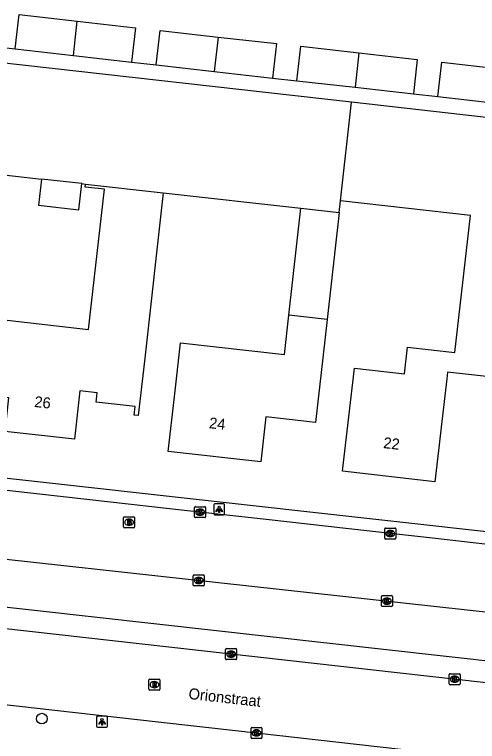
# Model space of a CAD drawing. Extents: x 161928 to 163055, y 386475 to 387428.
# Drawn here: x 162408.5 to 162450.8, y 386825.3 to 386891.6 of the extents above; entities that cross this region are included whole.
import ezdxf

# ---------------------------------------------------------------- set-up
doc = ezdxf.new("R2010")
doc.units = 0
for name, color, linetype in [('IMGEO_Boom', 7, 'Continuous'), ('IMGEO_Brandkraan', 7, 'Continuous'), ('IMGEO_Kolk', 7, 'Continuous'), ('IMGEO_Lichtpunt', 7, 'Continuous'), ('IMGEO_Openbare_ruimte_label', 7, 'Continuous'), ('IMGEO_Pand', 7, 'Continuous'), ('IMGEO_Pand_nummerreeks', 7, 'Continuous'), ('IMGEO_Rijbaan_lokaal_open', 7, 'Continuous'), ('IMGEO_Rioolput', 7, 'Continuous'), ('IMGEO_Voetpad_open', 7, 'Continuous')]:
    doc.layers.add(name, color=color, linetype=linetype)

msp = doc.modelspace()

# ---------------------------------------------------------------- linework, layer by layer
at = {"layer": 'IMGEO_Boom'}
msp.add_circle((162411.009, 386827.385), 0.489, dxfattribs=at)
at = {"layer": 'IMGEO_Brandkraan'}
for p, q in [((162418.47, 386844.855), (162418.47, 386845.707)), ((162418.545, 386845.781), (162419.397, 386845.781)), ((162418.958, 386845.561), (162418.983, 386845.561)), ((162419.471, 386845.707), (162419.471, 386844.855)), ((162419.397, 386844.781), (162418.545, 386844.781)), ((162418.981, 386845.001), (162418.956, 386845.001))]:
    msp.add_line(p, q, dxfattribs=at)
for points in [[(162418.47, 386844.855), (162418.47, 386845.707)], [(162418.545, 386845.781), (162419.397, 386845.781)], [(162418.818, 386845.481), (162418.818, 386845.081), (162419.031, 386845.081)], [(162419.049, 386845.481), (162418.818, 386845.481)], [(162418.997, 386845.4), (162418.943, 386845.4), (162418.943, 386845.324)], [(162419.471, 386845.707), (162419.471, 386844.855)], [(162419.397, 386844.781), (162418.545, 386844.781)], [(162418.943, 386845.324), (162418.996, 386845.324)], [(162419.005, 386845.248), (162418.943, 386845.248), (162418.943, 386845.167)], [(162418.943, 386845.167), (162419.005, 386845.167)]]:
    msp.add_lwpolyline(points, dxfattribs=at)
for centre, radius, start, end in [((162418.547, 386845.705), 0.0765, 91.55205, 178.44795), ((162418.547, 386845.705), 0.0765, 91.55205, 178.44795), ((162418.998, 386845.362), 0.0379, 267.82845, 90.93552), ((162419.053, 386845.336), 0.145, 59.4692, 91.53667), ((162419.078, 386845.383), 0.0922, 285.51372, 58.15012), ((162419.395, 386845.705), 0.0765, 1.55205, 88.44795), ((162419.395, 386845.705), 0.0765, 1.55205, 88.44795), ((162418.547, 386844.857), 0.0765, 181.55205, 268.44795), ((162418.547, 386844.857), 0.0765, 181.55205, 268.44795), ((162419.006, 386845.207), 0.0404, 269.87594, 90.50774), ((162419.037, 386845.332), 0.251, 268.66757, 293.53466), ((162419.083, 386845.191), 0.105, 301.31148, 78.98903), ((162419.395, 386844.857), 0.0765, 271.55205, 358.44795), ((162419.395, 386844.857), 0.0765, 271.55205, 358.44795)]:
    msp.add_arc(centre, radius, start, end, dxfattribs=at)
for centre, major_axis, ratio, start_param, end_param in [((162418.957, 386845.281), (-0.387, 0.002), 0.722429, 4.712389, 7.853982), ((162418.982, 386845.281), (-0.39, 0.002), 0.717154, 1.570796, 4.712389)]:
    msp.add_ellipse(centre, major_axis=major_axis, ratio=ratio, start_param=start_param, end_param=end_param, dxfattribs=at)
at = {"layer": 'IMGEO_Kolk'}
for p, q in [((162425.024, 386846.703), (162425.876, 386846.703)), ((162424.949, 386845.777), (162424.949, 386846.629)), ((162425.437, 386846.483), (162425.462, 386846.483)), ((162425.95, 386846.629), (162425.95, 386845.777)), ((162425.876, 386845.703), (162425.024, 386845.703)), ((162425.46, 386845.923), (162425.435, 386845.923)), ((162442.298, 386843.826), (162442.298, 386844.678)), ((162442.373, 386844.752), (162443.225, 386844.752)), ((162443.299, 386844.678), (162443.299, 386843.826)), ((162442.786, 386844.532), (162442.811, 386844.532)), ((162443.225, 386843.752), (162442.373, 386843.752)), ((162442.809, 386843.972), (162442.784, 386843.972)), ((162424.831, 386839.557), (162424.831, 386840.409)), ((162424.906, 386840.483), (162425.758, 386840.483)), ((162425.319, 386840.263), (162425.344, 386840.263)), ((162425.832, 386840.409), (162425.832, 386839.557)), ((162425.758, 386839.483), (162424.906, 386839.483)), ((162425.342, 386839.703), (162425.317, 386839.703)), ((162441.997, 386837.673), (162441.997, 386838.525)), ((162442.072, 386838.599), (162442.924, 386838.599)), ((162442.485, 386838.379), (162442.51, 386838.379)), ((162442.998, 386838.525), (162442.998, 386837.673)), ((162442.924, 386837.599), (162442.072, 386837.599)), ((162442.508, 386837.819), (162442.483, 386837.819)), ((162427.779, 386832.837), (162427.779, 386833.689)), ((162427.854, 386833.763), (162428.706, 386833.763)), ((162428.267, 386833.543), (162428.292, 386833.543)), ((162428.78, 386833.689), (162428.78, 386832.837)), ((162428.706, 386832.763), (162427.854, 386832.763)), ((162428.29, 386832.983), (162428.265, 386832.983)), ((162448.255, 386831.478), (162449.107, 386831.478)), ((162448.18, 386830.552), (162448.18, 386831.404)), ((162448.668, 386831.258), (162448.693, 386831.258)), ((162449.181, 386831.404), (162449.181, 386830.552)), ((162449.107, 386830.478), (162448.255, 386830.478)), ((162448.691, 386830.698), (162448.666, 386830.698)), ((162430.096, 386825.654), (162430.096, 386826.506)), ((162430.171, 386826.58), (162431.023, 386826.58)), ((162430.584, 386826.36), (162430.609, 386826.36)), ((162431.097, 386826.506), (162431.097, 386825.654)), ((162431.023, 386825.58), (162430.171, 386825.58)), ((162430.607, 386825.8), (162430.582, 386825.8))]:
    msp.add_line(p, q, dxfattribs=at)
for points in [[(162425.024, 386846.703), (162425.876, 386846.703)], [(162424.949, 386845.777), (162424.949, 386846.629)], [(162425.27, 386846.403), (162425.393, 386846.403), (162425.393, 386846.252), (162425.523, 386846.403), (162425.687, 386846.403), (162425.541, 386846.252), (162425.694, 386846.003), (162425.542, 386846.003), (162425.457, 386846.167), (162425.393, 386846.1), (162425.393, 386846.003), (162425.27, 386846.003), (162425.27, 386846.403)], [(162425.95, 386846.629), (162425.95, 386845.777)], [(162425.876, 386845.703), (162425.024, 386845.703)], [(162442.298, 386843.826), (162442.298, 386844.678)], [(162442.373, 386844.752), (162443.225, 386844.752)], [(162443.299, 386844.678), (162443.299, 386843.826)], [(162442.619, 386844.452), (162442.742, 386844.452), (162442.742, 386844.301), (162442.872, 386844.452), (162443.036, 386844.452), (162442.89, 386844.301), (162443.043, 386844.052), (162442.891, 386844.052), (162442.806, 386844.216), (162442.742, 386844.149), (162442.742, 386844.052), (162442.619, 386844.052), (162442.619, 386844.452)], [(162443.225, 386843.752), (162442.373, 386843.752)], [(162424.831, 386839.557), (162424.831, 386840.409)], [(162424.906, 386840.483), (162425.758, 386840.483)], [(162425.152, 386840.183), (162425.275, 386840.183), (162425.275, 386840.032), (162425.405, 386840.183), (162425.569, 386840.183), (162425.423, 386840.032), (162425.576, 386839.783), (162425.424, 386839.783), (162425.339, 386839.947), (162425.275, 386839.88), (162425.275, 386839.783), (162425.152, 386839.783), (162425.152, 386840.183)], [(162425.832, 386840.409), (162425.832, 386839.557)], [(162425.758, 386839.483), (162424.906, 386839.483)], [(162441.997, 386837.673), (162441.997, 386838.525)], [(162442.072, 386838.599), (162442.924, 386838.599)], [(162442.318, 386838.299), (162442.441, 386838.299), (162442.441, 386838.148), (162442.571, 386838.299), (162442.735, 386838.299), (162442.589, 386838.148), (162442.742, 386837.899), (162442.59, 386837.899), (162442.505, 386838.063), (162442.441, 386837.996), (162442.441, 386837.899), (162442.318, 386837.899), (162442.318, 386838.299)], [(162442.998, 386838.525), (162442.998, 386837.673)], [(162442.924, 386837.599), (162442.072, 386837.599)], [(162427.779, 386832.837), (162427.779, 386833.689)], [(162427.854, 386833.763), (162428.706, 386833.763)], [(162428.1, 386833.463), (162428.223, 386833.463), (162428.223, 386833.312), (162428.353, 386833.463), (162428.517, 386833.463), (162428.371, 386833.312), (162428.524, 386833.063), (162428.372, 386833.063), (162428.287, 386833.227), (162428.223, 386833.16), (162428.223, 386833.063), (162428.1, 386833.063), (162428.1, 386833.463)], [(162428.78, 386833.689), (162428.78, 386832.837)], [(162428.706, 386832.763), (162427.854, 386832.763)], [(162448.255, 386831.478), (162449.107, 386831.478)], [(162448.18, 386830.552), (162448.18, 386831.404)], [(162448.501, 386831.178), (162448.624, 386831.178), (162448.624, 386831.027), (162448.754, 386831.178), (162448.918, 386831.178), (162448.772, 386831.027), (162448.925, 386830.778), (162448.773, 386830.778), (162448.688, 386830.942), (162448.624, 386830.875), (162448.624, 386830.778), (162448.501, 386830.778), (162448.501, 386831.178)], [(162449.181, 386831.404), (162449.181, 386830.552)], [(162449.107, 386830.478), (162448.255, 386830.478)], [(162430.096, 386825.654), (162430.096, 386826.506)], [(162430.171, 386826.58), (162431.023, 386826.58)], [(162430.417, 386826.28), (162430.54, 386826.28), (162430.54, 386826.129), (162430.67, 386826.28), (162430.834, 386826.28), (162430.688, 386826.129), (162430.841, 386825.88), (162430.689, 386825.88), (162430.604, 386826.044), (162430.54, 386825.977), (162430.54, 386825.88), (162430.417, 386825.88), (162430.417, 386826.28)], [(162431.097, 386826.506), (162431.097, 386825.654)], [(162431.023, 386825.58), (162430.171, 386825.58)]]:
    msp.add_lwpolyline(points, dxfattribs=at)
for centre, start, end in [((162425.026, 386846.627), 91.55205, 178.44795), ((162425.026, 386846.627), 91.55205, 178.44795), ((162425.874, 386846.627), 1.55205, 88.44795), ((162425.874, 386846.627), 1.55205, 88.44795), ((162425.026, 386845.779), 181.55205, 268.44795), ((162425.026, 386845.779), 181.55205, 268.44795), ((162425.874, 386845.779), 271.55205, 358.44795), ((162425.874, 386845.779), 271.55205, 358.44795), ((162442.375, 386844.676), 91.55205, 178.44795), ((162442.375, 386844.676), 91.55205, 178.44795), ((162443.223, 386844.676), 1.55205, 88.44795), ((162443.223, 386844.676), 1.55205, 88.44795), ((162442.375, 386843.828), 181.55205, 268.44795), ((162442.375, 386843.828), 181.55205, 268.44795), ((162443.223, 386843.828), 271.55205, 358.44795), ((162443.223, 386843.828), 271.55205, 358.44795), ((162424.908, 386840.407), 91.55205, 178.44795), ((162424.908, 386840.407), 91.55205, 178.44795), ((162425.756, 386840.407), 1.55205, 88.44795), ((162425.756, 386840.407), 1.55205, 88.44795), ((162424.908, 386839.559), 181.55205, 268.44795), ((162424.908, 386839.559), 181.55205, 268.44795), ((162425.756, 386839.559), 271.55205, 358.44795), ((162425.756, 386839.559), 271.55205, 358.44795), ((162442.074, 386838.523), 91.55205, 178.44795), ((162442.074, 386838.523), 91.55205, 178.44795), ((162442.922, 386838.523), 1.55205, 88.44795), ((162442.922, 386838.523), 1.55205, 88.44795), ((162442.074, 386837.675), 181.55205, 268.44795), ((162442.074, 386837.675), 181.55205, 268.44795), ((162442.922, 386837.675), 271.55205, 358.44795), ((162442.922, 386837.675), 271.55205, 358.44795), ((162427.856, 386833.687), 91.55205, 178.44795), ((162427.856, 386833.687), 91.55205, 178.44795), ((162428.704, 386833.687), 1.55205, 88.44795), ((162428.704, 386833.687), 1.55205, 88.44795), ((162427.856, 386832.839), 181.55205, 268.44795), ((162427.856, 386832.839), 181.55205, 268.44795), ((162428.704, 386832.839), 271.55205, 358.44795), ((162428.704, 386832.839), 271.55205, 358.44795), ((162448.257, 386831.402), 91.55205, 178.44795), ((162448.257, 386831.402), 91.55205, 178.44795), ((162449.105, 386831.402), 1.55205, 88.44795), ((162449.105, 386831.402), 1.55205, 88.44795), ((162448.257, 386830.554), 181.55205, 268.44795), ((162448.257, 386830.554), 181.55205, 268.44795), ((162449.105, 386830.554), 271.55205, 358.44795), ((162449.105, 386830.554), 271.55205, 358.44795), ((162430.173, 386826.504), 91.55205, 178.44795), ((162430.173, 386826.504), 91.55205, 178.44795), ((162431.021, 386826.504), 1.55205, 88.44795), ((162431.021, 386826.504), 1.55205, 88.44795), ((162430.173, 386825.656), 181.55205, 268.44795), ((162430.173, 386825.656), 181.55205, 268.44795), ((162431.021, 386825.656), 271.55205, 358.44795), ((162431.021, 386825.656), 271.55205, 358.44795)]:
    msp.add_arc(centre, 0.0765, start, end, dxfattribs=at)
for centre, major_axis, ratio, start_param, end_param in [((162425.436, 386846.203), (-0.387, 0.002), 0.722429, 4.712389, 7.853982), ((162425.461, 386846.203), (-0.39, 0.002), 0.717154, 1.570796, 4.712389), ((162442.785, 386844.252), (-0.387, 0.002), 0.722429, 4.712389, 7.853982), ((162442.81, 386844.252), (-0.39, 0.002), 0.717154, 1.570796, 4.712389), ((162425.318, 386839.983), (-0.387, 0.002), 0.722429, 4.712389, 7.853982), ((162425.343, 386839.983), (-0.39, 0.002), 0.717154, 1.570796, 4.712389), ((162442.484, 386838.099), (-0.387, 0.002), 0.722429, 4.712389, 7.853982), ((162442.509, 386838.099), (-0.39, 0.002), 0.717154, 1.570796, 4.712389), ((162428.266, 386833.263), (-0.387, 0.002), 0.722429, 4.712389, 7.853982), ((162428.291, 386833.263), (-0.39, 0.002), 0.717154, 1.570796, 4.712389), ((162448.667, 386830.978), (-0.387, 0.002), 0.722429, 4.712389, 7.853982), ((162448.692, 386830.978), (-0.39, 0.002), 0.717154, 1.570796, 4.712389), ((162430.583, 386826.08), (-0.387, 0.002), 0.722429, 4.712389, 7.853982), ((162430.608, 386826.08), (-0.39, 0.002), 0.717154, 1.570796, 4.712389)]:
    msp.add_ellipse(centre, major_axis=major_axis, ratio=ratio, start_param=start_param, end_param=end_param, dxfattribs=at)
at = {"layer": 'IMGEO_Lichtpunt'}
for p, q in [((162426.693, 386846.864), (162426.693, 386846.057)), ((162426.693, 386846.864), (162426.693, 386846.057)), ((162427.595, 386846.959), (162426.787, 386846.959)), ((162427.595, 386846.959), (162426.787, 386846.959)), ((162427.689, 386846.057), (162427.689, 386846.864)), ((162427.689, 386846.057), (162427.689, 386846.864)), ((162426.787, 386845.963), (162427.595, 386845.963)), ((162426.787, 386845.963), (162427.595, 386845.963)), ((162416.007, 386827.498), (162416.007, 386826.691)), ((162416.007, 386827.498), (162416.007, 386826.691)), ((162416.909, 386827.593), (162416.101, 386827.593)), ((162416.909, 386827.593), (162416.101, 386827.593)), ((162417.003, 386826.691), (162417.003, 386827.498)), ((162417.003, 386826.691), (162417.003, 386827.498)), ((162416.101, 386826.597), (162416.909, 386826.597)), ((162416.101, 386826.597), (162416.909, 386826.597))]:
    msp.add_line(p, q, dxfattribs=at)
for points in [[(162427.067, 386846.528), (162427.106, 386846.5), (162426.918, 386846.238), (162426.88, 386846.265), (162427.067, 386846.528)], [(162427.169, 386846.48), (162427.216, 386846.48), (162427.216, 386846.158), (162427.169, 386846.158), (162427.169, 386846.48)], [(162427.279, 386846.5), (162427.317, 386846.527), (162427.504, 386846.265), (162427.465, 386846.237), (162427.279, 386846.5)], [(162416.381, 386827.162), (162416.42, 386827.134), (162416.232, 386826.872), (162416.194, 386826.899), (162416.381, 386827.162)], [(162416.483, 386827.114), (162416.53, 386827.114), (162416.53, 386826.792), (162416.483, 386826.792), (162416.483, 386827.114)], [(162416.593, 386827.134), (162416.631, 386827.161), (162416.818, 386826.899), (162416.779, 386826.871), (162416.593, 386827.134)]]:
    msp.add_lwpolyline(points, dxfattribs=at)
for centre in [(162427.192, 386846.662), (162416.506, 386827.296)]:
    msp.add_circle(centre, 0.0994, dxfattribs=at)
for centre, start, end in [((162426.787, 386846.864), 90, 180), ((162426.787, 386846.864), 90, 180), ((162427.595, 386846.864), 0, 90), ((162427.595, 386846.864), 0, 90), ((162426.787, 386846.057), 180, 270), ((162426.787, 386846.057), 180, 270), ((162427.595, 386846.057), 270, 0), ((162427.595, 386846.057), 270, 360), ((162416.101, 386827.498), 90, 180), ((162416.101, 386827.498), 90, 180), ((162416.909, 386827.498), 0, 90), ((162416.909, 386827.498), 0, 90), ((162416.101, 386826.691), 180, 270), ((162416.101, 386826.691), 180, 270), ((162416.909, 386826.691), 270, 0), ((162416.909, 386826.691), 270, 360)]:
    msp.add_arc(centre, 0.0946, start, end, dxfattribs=at)
at = {"layer": 'IMGEO_Pand'}
for points in [[(162408.587, 386888.422), (162408.942, 386891.559), (162414.241, 386890.959)], [(162413.889, 386887.822), (162414.241, 386890.959)], [(162414.241, 386890.959), (162419.559, 386890.358), (162419.205, 386887.221)], [(162421.439, 386886.974), (162421.794, 386890.111), (162427.093, 386889.511)], [(162427.093, 386889.511), (162426.741, 386886.374)], [(162427.093, 386889.511), (162432.411, 386888.91), (162432.057, 386885.773)], [(162408.587, 386888.422), (162413.889, 386887.822)], [(162434.291, 386885.525), (162434.646, 386888.662), (162439.945, 386888.062)], [(162413.889, 386887.822), (162419.205, 386887.221)], [(162439.945, 386888.062), (162439.593, 386884.925)], [(162439.945, 386888.062), (162445.263, 386887.461), (162444.909, 386884.324)], [(162439.27, 386883.559), (162406.778, 386887.222)], [(162447.144, 386884.077), (162447.499, 386887.214), (162452.798, 386886.614)], [(162421.439, 386886.974), (162426.741, 386886.374)], [(162426.741, 386886.374), (162432.057, 386885.773)], [(162434.291, 386885.525), (162439.593, 386884.925)], [(162439.593, 386884.925), (162444.909, 386884.324)], [(162447.144, 386884.077), (162452.446, 386883.477)], [(162438.264, 386874.583), (162439.27, 386883.559)], [(162455.573, 386881.721), (162439.27, 386883.559)], [(162405.645, 386877.167), (162410.987, 386876.565)], [(162410.987, 386876.565), (162410.718, 386874.181), (162414.39, 386873.767), (162414.658, 386876.151)], [(162414.658, 386876.151), (162410.987, 386876.565)], [(162422.093, 386875.317), (162420.363, 386859.971), (162419.803, 386855.002), (162419.427, 386855.044), (162419.516, 386855.83), (162415.974, 386856.229), (162416.072, 386857.093), (162414.482, 386857.272), (162413.983, 386852.844), (162407.665, 386853.557), (162408.01, 386856.617), (162406.223, 386856.819), (162406.784, 386861.788), (162407.01, 386863.796), (162415.278, 386862.863), (162416.718, 386875.642), (162414.974, 386875.839), (162415.005, 386876.112)], [(162414.658, 386876.151), (162415.005, 386876.112)], [(162415.005, 386876.112), (162422.093, 386875.317)], [(162422.093, 386875.317), (162434.641, 386873.902)], [(162438.143, 386873.507), (162438.264, 386874.583)], [(162453.743, 386864.848), (162452.948, 386858.416), (162448.023, 386858.977), (162447.952, 386858.356), (162447.448, 386853.939), (162447.267, 386852.351), (162446.881, 386848.971), (162438.457, 386849.933), (162439.024, 386854.901), (162439.528, 386859.318), (162444.089, 386858.797), (162444.369, 386861.243), (162448.701, 386860.747), (162450.127, 386873.245), (162438.264, 386874.583)], [(162433.542, 386864.154), (162434.641, 386873.902)], [(162434.641, 386873.902), (162438.143, 386873.507)], [(162438.143, 386873.507), (162437.044, 386863.76)], [(162437.044, 386863.76), (162435.985, 386854.369), (162431.457, 386854.879), (162430.995, 386850.788), (162422.542, 386851.741), (162423.102, 386856.71), (162423.659, 386861.646), (162433.139, 386860.577), (162433.542, 386864.154)], [(162437.044, 386863.76), (162433.542, 386864.154)]]:
    msp.add_lwpolyline(points, dxfattribs=at)
at = {"layer": 'IMGEO_Rijbaan_lokaal_open'}
for points in [[(162470.033, 386841.189), (162469.09, 386841.295), (162465.315, 386841.719), (162454.885, 386842.892), (162446.919, 386843.788), (162439.036, 386844.674), (162431.493, 386845.522), (162422.652, 386846.516), (162415.103, 386847.365), (162387.538, 386850.464), (162383.962, 386850.867), (162380.705, 386851.233)], [(162382.269, 386844.712), (162460.902, 386836.078)], [(162461.837, 386829.503), (162381.16, 386838.543), (162380.911, 386838.577), (162380.482, 386838.668)], [(162359.219, 386825.174), (162362.386, 386825.594), (162365.504, 386826.296), (162368.063, 386827.098), (162375.733, 386830.081), (162376.649, 386830.44), (162378.095, 386830.887), (162379.576, 386831.202), (162381.078, 386831.385), (162382.591, 386831.432), (162384.102, 386831.344), (162385.723, 386831.161), (162391.129, 386830.538), (162392.397, 386830.395), (162399.223, 386829.624), (162421.616, 386827.094), (162428.69, 386826.295), (162472.053, 386821.397)]]:
    msp.add_lwpolyline(points, dxfattribs=at)
at = {"layer": 'IMGEO_Rioolput'}
for p, q in [((162420.785, 386830.054), (162420.785, 386830.906)), ((162420.86, 386830.98), (162421.712, 386830.98)), ((162421.273, 386830.76), (162421.298, 386830.76)), ((162421.786, 386830.906), (162421.786, 386830.054)), ((162421.296, 386830.2), (162421.271, 386830.2)), ((162421.712, 386829.98), (162420.86, 386829.98))]:
    msp.add_line(p, q, dxfattribs=at)
for points in [[(162420.785, 386830.054), (162420.785, 386830.906)], [(162420.86, 386830.98), (162421.712, 386830.98)], [(162421.786, 386830.906), (162421.786, 386830.054)], [(162421.374, 386830.678), (162421.122, 386830.68), (162421.122, 386830.28)], [(162421.122, 386830.28), (162421.246, 386830.28), (162421.246, 386830.442), (162421.257, 386830.442)], [(162421.3, 386830.599), (162421.246, 386830.599), (162421.246, 386830.518)], [(162421.246, 386830.518), (162421.298, 386830.518)], [(162421.304, 386830.413), (162421.375, 386830.28), (162421.515, 386830.28), (162421.45, 386830.406)], [(162421.712, 386829.98), (162420.86, 386829.98)]]:
    msp.add_lwpolyline(points, dxfattribs=at)
for centre, radius, start, end in [((162420.862, 386830.904), 0.0765, 91.55205, 178.44795), ((162420.862, 386830.904), 0.0765, 91.55205, 178.44795), ((162421.71, 386830.904), 0.0765, 1.55205, 88.44795), ((162421.71, 386830.904), 0.0765, 1.55205, 88.44795), ((162421.256, 386830.389), 0.0533, 26.02933, 88.69889), ((162421.282, 386830.707), 0.19, 274.7715, 282.96867), ((162421.306, 386830.503), 0.0964, 77.00612, 93.18647), ((162421.32, 386830.56), 0.0378, 276.66336, 79.67722), ((162421.373, 386830.568), 0.109, 350.36119, 89.41601), ((162421.371, 386830.568), 0.112, 277.58423, 350.98172), ((162421.355, 386830.353), 0.108, 29.51342, 73.79051), ((162420.862, 386830.056), 0.0765, 181.55205, 268.44795), ((162420.862, 386830.056), 0.0765, 181.55205, 268.44795), ((162421.71, 386830.056), 0.0765, 271.55205, 358.44795), ((162421.71, 386830.056), 0.0765, 271.55205, 358.44795)]:
    msp.add_arc(centre, radius, start, end, dxfattribs=at)
for centre, major_axis, ratio, start_param, end_param in [((162421.272, 386830.48), (-0.387, 0.002), 0.722429, 4.712389, 7.853982), ((162421.297, 386830.48), (-0.39, 0.002), 0.717154, 1.570796, 4.712389)]:
    msp.add_ellipse(centre, major_axis=major_axis, ratio=ratio, start_param=start_param, end_param=end_param, dxfattribs=at)
at = {"layer": 'IMGEO_Voetpad_open'}
for points in [[(162406.352, 386888.669), (162408.587, 386888.422)], [(162419.205, 386887.221), (162421.439, 386886.974)], [(162432.057, 386885.773), (162434.291, 386885.525)], [(162444.909, 386884.324), (162447.144, 386884.077)], [(162380.806, 386852.316), (162470.161, 386842.375)], [(162458.719, 386834.065), (162458.508, 386831.857), (162383.621, 386840.217), (162383.862, 386842.919)]]:
    msp.add_lwpolyline(points, dxfattribs=at)

# ---------------------------------------------------------------- texts
at = {"layer": 'IMGEO_Openbare_ruimte_label'}
msp.add_text('Orionstraat', height=1, rotation=353.62818, dxfattribs=at).set_placement((162424.355, 386829.187))
at = {"layer": 'IMGEO_Pand_nummerreeks'}
for s, rotation, p in [('26', 353.56129, (162410.285, 386855.797)), ('24', 353.56757, (162426.229, 386853.861)), ('22', 353.48519, (162442.131, 386852.049))]:
    msp.add_text(s, height=1, rotation=rotation, dxfattribs=at).set_placement(p)

doc.saveas('drawing.dxf')
